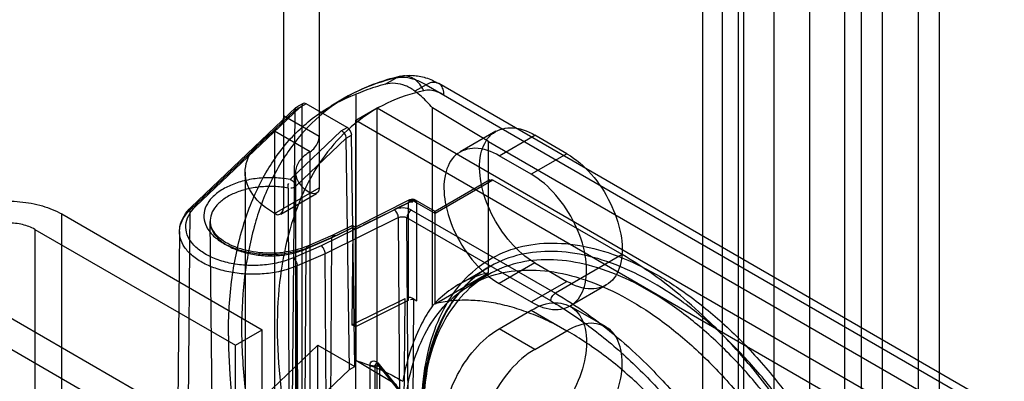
# Model space of a CAD drawing. Header units: millimetres. Extents: x 188 to 1028, y 131 to 1566.
# Tile 306 of 326: x 950 to 989, y 1161 to 1175. Entities that reach past the tile are written whole.
import ezdxf

# ---------------------------------------------------------------- set-up
doc = ezdxf.new("R2010")
doc.units = ezdxf.units.MM
doc.header["$LTSCALE"] = 110.325218
doc.layers.get('0').update_dxf_attribs({"linetype": 'CONTINUOUS'})

msp = doc.modelspace()

# ---------------------------------------------------------------- linework, layer by layer
at = {"color": 7, "linetype": 'CONTINUOUS'}
for p, q in [((976.971, 1316.944), (976.971, 360.003)), ((982.628, 360.003), (982.628, 1316.944)), ((978.385, 1316.127), (978.386, 353.472)), ((981.214, 1316.127), (981.214, 359.187)), ((983.264, 1309.8), (983.264, 356.125)), ((986.376, 356.125), (986.376, 1309.8)), ((984.113, 355.635), (984.113, 1309.31)), ((985.527, 1309.31), (985.527, 355.635)), ((979.8, 1276.936), (979.8, 354.288)), ((977.749, 1275.466), (977.749, 384.09)), ((978.598, 1274.976), (978.598, 383.6)), ((960.354, 1180.384), (960.354, 1167.728)), ((961.768, 1179.568), (961.768, 1168.545)), ((964.391, 1172.648), (964.807, 1172.889)), ((966.011, 1172.626), (965.568, 1172.37)), ((966.011, 1172.626), (1002.516, 1151.55)), ((1002.309, 1152.008), (966.511, 1172.676)), ((962.83, 1172.129), (962.234, 1171.785)), ((963.222, 1172.249), (963.222, 1161.688)), ((956.651, 1167.672), (960.809, 1171.622)), ((960.847, 1171.724), (956.693, 1167.777)), ((956.865, 1167.8), (961.007, 1171.735)), ((960.705, 1159.42), (960.809, 1171.622)), ((960.809, 1171.622), (961.077, 1171.777)), ((961.127, 1171.889), (960.867, 1171.739)), ((961.252, 1171.876), (961.007, 1171.735)), ((961.077, 1171.777), (961.077, 1147.278)), ((962.878, 1170.938), (961.252, 1171.876)), ((963.218, 1171.218), (964.066, 1171.708)), ((964.066, 1146.396), (964.066, 1171.708)), ((964.066, 1171.708), (999.068, 1151.5)), ((966.263, 1163.858), (966.263, 1171.71)), ((968.486, 1170.381), (966.263, 1171.71)), ((960.354, 1171.402), (961.768, 1170.586)), ((963.218, 1145.906), (963.218, 1171.218)), ((963.218, 1171.218), (998.22, 1151.01)), ((960.001, 1170.79), (960.001, 1156.91)), ((961.415, 1169.974), (960.001, 1170.79)), ((962.646, 1170.804), (960.611, 1168.87)), ((962.646, 1170.804), (962.878, 1170.938)), ((968.775, 1170.781), (967.36, 1169.964)), ((962.844, 1170.512), (960.824, 1168.593)), ((962.844, 1170.512), (963.056, 1170.634)), ((962.968, 1161.333), (962.844, 1170.512)), ((963.18, 1161.455), (963.056, 1170.634)), ((968.486, 1165.17), (968.486, 1170.381)), ((968.486, 1170.381), (998.497, 1153.054)), ((968.91, 1169.811), (970.325, 1170.627)), ((971.597, 1169.892), (970.325, 1170.627)), ((961.415, 1157.726), (961.415, 1169.974)), ((970.183, 1169.076), (968.91, 1169.811)), ((971.597, 1169.892), (970.183, 1169.076)), ((958.829, 1169.157), (958.829, 1158.543)), ((960.829, 1169.157), (960.829, 1158.543)), ((968.537, 1168.862), (966.364, 1167.608)), ((968.662, 1168.85), (966.364, 1167.523)), ((973.789, 1165.89), (968.662, 1168.85)), ((960.001, 1167.524), (961.768, 1168.545)), ((960.536, 1168.53), (960.572, 1159.276)), ((960.866, 1159.338), (960.826, 1168.592)), ((960.251, 1167.499), (961.665, 1168.316)), ((965.356, 1168.06), (963.209, 1166.986)), ((964.743, 1167.675), (965.468, 1168.041)), ((966.364, 1167.523), (965.468, 1168.041)), ((966.364, 1167.608), (965.593, 1168.053)), ((956.539, 1155.462), (956.651, 1167.672)), ((963.213, 1166.9), (965.304, 1167.946)), ((963.53, 1167.071), (964.743, 1167.674)), ((965.304, 1167.946), (965.304, 1164.069)), ((965.425, 1167.657), (971.137, 1164.359)), ((965.645, 1164.062), (965.645, 1167.939)), ((951.551, 1131.169), (951.551, 1167.504)), ((951.551, 1167.504), (959.506, 1162.911)), ((964.909, 1167.36), (962.003, 1165.925)), ((964.971, 1159.154), (964.909, 1167.36)), ((965.31, 1159.148), (965.248, 1167.351)), ((970.96, 1164.053), (965.248, 1167.351)), ((966.364, 1163.945), (966.364, 1167.523)), ((950.49, 1166.891), (950.49, 1130.557)), ((950.49, 1166.891), (958.445, 1162.298)), ((957.574, 1154.961), (957.443, 1167.21)), ((963.199, 1166.907), (961.847, 1166.24)), ((962.261, 1166.554), (963.099, 1166.966)), ((963.094, 1167.052), (962.311, 1166.665)), ((962.417, 1166.643), (963.085, 1166.973)), ((963.099, 1166.966), (963.069, 1163.106)), ((963.085, 1166.973), (963.213, 1166.9)), ((963.209, 1166.986), (963.095, 1167.052)), ((963.199, 1166.907), (963.42, 1167.017)), ((963.213, 1163.023), (963.213, 1166.9)), ((956.227, 1166.807), (956.096, 1154.559)), ((961.248, 1166.117), (962.261, 1166.554)), ((962.314, 1166.667), (961.298, 1166.229)), ((961.397, 1166.204), (962.417, 1166.643)), ((962.261, 1166.554), (962.179, 1154.363)), ((961.847, 1166.24), (960.742, 1165.764)), ((961.169, 1153.928), (961.248, 1166.117)), ((962.003, 1165.925), (960.892, 1165.446)), ((962.057, 1157.715), (962.003, 1165.925)), ((973.789, 1165.89), (971.137, 1164.359)), ((960.944, 1157.236), (960.892, 1165.446)), ((967.31, 1164.709), (968.526, 1165.411)), ((970.325, 1165.565), (968.91, 1164.748)), ((970.325, 1165.565), (971.597, 1164.83)), ((966.364, 1163.945), (968.486, 1165.17)), ((968.475, 1165.093), (967.767, 1164.684)), ((956.854, 1159.135), (946.955, 1164.85)), ((968.91, 1164.748), (970.183, 1164.013)), ((970.183, 1164.013), (971.597, 1164.83)), ((973.147, 1164.676), (971.733, 1163.86)), ((963.069, 1163.106), (965.174, 1164.146)), ((965.132, 1158.656), (965.174, 1164.146)), ((965.514, 1164.138), (965.472, 1158.649)), ((965.514, 1164.138), (965.645, 1164.062)), ((965.304, 1164.069), (963.213, 1163.023)), ((973.147, 1163.023), (971.733, 1163.84)), ((956.854, 1157.91), (946.955, 1163.625)), ((968.91, 1162.952), (970.183, 1163.686)), ((970.183, 1163.686), (971.597, 1162.87)), ((963.213, 1163.023), (963.069, 1163.106)), ((970.324, 1162.135), (968.91, 1162.952)), ((958.445, 1162.298), (959.506, 1162.911)), ((959.506, 1159.482), (959.506, 1162.911)), ((970.324, 1162.135), (971.597, 1162.87)), ((961.716, 1162.301), (958.193, 1158.953)), ((958.445, 1158.869), (958.445, 1162.298)), ((961.712, 1159.268), (961.716, 1162.301)), ((961.716, 1162.301), (963.18, 1161.455)), ((962.968, 1161.333), (963.18, 1161.455)), ((964.833, 1160.725), (963.222, 1161.688)), ((963.786, 1160.187), (963.786, 1161.506)), ((963.979, 1161.477), (963.979, 1160.157)), ((965.129, 1160.264), (964.139, 1161.496)), ((964.153, 1161.539), (965.143, 1160.308)), ((965.153, 1160.262), (964.163, 1161.493)), ((964.172, 1160.127), (964.172, 1161.447)), ((965.162, 1160.215), (964.172, 1161.447)), ((965.177, 1160.259), (964.187, 1161.49)), ((960.868, 1159.338), (962.968, 1161.333))]:
    msp.add_line(p, q, dxfattribs=at)
for points in [[(966.364, 1167.523), (966.362, 1167.604), (966.36, 1167.601), (966.364, 1167.523)], [(963.085, 1166.973), (963.092, 1167.053), (963.099, 1166.966)], [(963.213, 1166.9), (963.214, 1166.978), (963.211, 1166.983), (963.199, 1166.907)], [(961.248, 1166.117), (961.292, 1166.226), (961.397, 1166.204)], [(964.026, 1161.561), (964.001, 1161.545), (963.985, 1161.516), (963.979, 1161.477)], [(964.163, 1161.493), (964.117, 1161.537), (964.069, 1161.561), (964.026, 1161.561)], [(964.058, 1161.563), (964.065, 1161.56), (964.096, 1161.54), (964.139, 1161.496)], [(964.185, 1161.492), (964.141, 1161.494), (964.138, 1161.51), (964.153, 1161.539)], [(964.172, 1161.447), (964.188, 1161.476), (964.185, 1161.492)]]:
    msp.add_lwpolyline(points, dxfattribs=at)
for centre, radius, start, end in [((966.619, 1165.515), 7.622, 102.2991, 119.6243), ((965.468, 1167.836), 0.25, 60.0006, 116.6367), ((964.031, 1161.365), 0.2, 44.1436, 82.243)]:
    msp.add_arc(centre, radius, start, end, dxfattribs=at)
for centre, major_axis, ratio, start_param, end_param in [((961.253, 1171.673), (-0.127, 0.216), 0.572297, -0.789677, 0.772392), ((962.879, 1170.735), (-0.127, 0.216), 0.572297, -2.35362, -0.789677), ((972.059, 1154.364), (-9.742, 17.468), 0.567194, 0.793834, 1.761439)]:
    msp.add_ellipse(centre, major_axis=major_axis, ratio=ratio, start_param=start_param, end_param=end_param, dxfattribs=at)
for points, knots in [([(964.807, 1172.889), (964.281, 1172.774), (963.256, 1172.428), (961.881, 1171.55), (960.727, 1170.345), (959.816, 1168.846), (959.16, 1167.085), (958.768, 1165.098), (958.688, 1163.699), (958.688, 1162.973)], [0, 0, 0, 0, 0.127865, 0.254211, 0.383775, 0.520731, 0.668122, 0.827693, 1, 1, 1, 1]), ([(965.916, 1172.393), (965.875, 1172.485), (965.771, 1172.657), (965.559, 1172.855), (965.308, 1172.97), (965.044, 1172.988), (964.88, 1172.931), (964.807, 1172.889)], [0, 0, 0, 0, 0.222644, 0.433038, 0.629545, 0.815753, 1, 1, 1, 1]), ([(966.011, 1172.626), (965.876, 1172.704), (965.608, 1172.831), (965.197, 1172.927), (964.929, 1172.915), (964.807, 1172.889)], [0, 0, 0, 0, 0.371291, 0.702517, 1, 1, 1, 1]), ([(964.995, 1172.962), (965.154, 1172.996), (965.493, 1173.021), (966.013, 1172.921), (966.347, 1172.77), (966.511, 1172.676)], [0, 0, 0, 0, 0.308545, 0.63929, 1, 1, 1, 1]), ([(966.718, 1172.218), (966.718, 1172.296), (966.701, 1172.442), (966.6, 1172.628), (966.425, 1172.729), (966.213, 1172.723), (966.079, 1172.665), (966.011, 1172.626)], [0, 0, 0, 0, 0.224848, 0.413548, 0.586457, 0.775155, 1, 1, 1, 1]), ([(965.917, 1172.393), (965.417, 1172.284), (964.443, 1171.955), (963.136, 1171.121), (962.039, 1169.976), (961.174, 1168.552), (960.551, 1166.879), (960.178, 1164.992), (960.102, 1163.662), (960.102, 1162.973)], [0, 0, 0, 0, 0.12794, 0.254275, 0.38383, 0.520776, 0.668156, 0.827713, 1, 1, 1, 1]), ([(964.391, 1172.648), (964.255, 1172.614), (963.988, 1172.537), (963.598, 1172.402), (963.346, 1172.301), (963.222, 1172.249)], [0, 0, 0, 0, 0.340288, 0.674415, 1, 1, 1, 1]), ([(965.568, 1172.37), (965.452, 1172.46), (965.206, 1172.606), (964.795, 1172.704), (964.521, 1172.681), (964.391, 1172.648)], [0, 0, 0, 0, 0.350853, 0.678022, 1, 1, 1, 1]), ([(966.263, 1171.71), (966.197, 1171.789), (966.056, 1171.944), (965.823, 1172.164), (965.655, 1172.303), (965.568, 1172.37)], [0, 0, 0, 0, 0.321167, 0.654381, 1, 1, 1, 1]), ([(966.718, 1172.218), (966.628, 1172.27), (966.45, 1172.354), (966.176, 1172.418), (965.997, 1172.41), (965.917, 1172.393)], [0, 0, 0, 0, 0.371831, 0.703519, 1, 1, 1, 1]), ([(958.164, 1162.671), (958.164, 1163.44), (958.252, 1164.918), (958.686, 1167.004), (959.411, 1168.83), (960.42, 1170.352), (961.696, 1171.529), (962.702, 1172.056), (963.222, 1172.249)], [0, 0, 0, 0, 0.200101, 0.384066, 0.552648, 0.708329, 0.855474, 1, 1, 1, 1]), ([(960.354, 1171.402), (960.354, 1171.326), (960.317, 1171.166), (960.197, 1170.952), (960.073, 1170.832), (960.001, 1170.79)], [0, 0, 0, 0, 0.313866, 0.656585, 1, 1, 1, 1]), ([(960.001, 1167.524), (959.668, 1167.717), (959.099, 1168.153), (958.709, 1169.157), (959.099, 1170.161), (959.668, 1170.598), (960.001, 1170.79)], [0, 0, 0, 0, 0.277328, 0.500001, 0.722674, 1, 1, 1, 1]), ([(962.844, 1170.512), (962.843, 1170.571), (962.787, 1170.685), (962.702, 1170.778), (962.646, 1170.804)], [0, 0, 0, 0, 0.488155, 1, 1, 1, 1]), ([(970.325, 1165.565), (969.96, 1165.775), (969.293, 1166.369), (968.565, 1167.474), (968.144, 1168.684), (968.086, 1169.802), (968.496, 1170.726), (969.435, 1171.039), (970.031, 1170.796), (970.325, 1170.627)], [0, 0, 0, 0, 0.162891, 0.338515, 0.507396, 0.652855, 0.765204, 0.869082, 1, 1, 1, 1]), ([(961.415, 1169.974), (961.481, 1170.012), (961.601, 1170.124), (961.727, 1170.335), (961.768, 1170.502), (961.768, 1170.586)], [0, 0, 0, 0, 0.313862, 0.656581, 1, 1, 1, 1]), ([(961.415, 1169.974), (961.248, 1169.877), (960.964, 1169.659), (960.769, 1169.157), (960.964, 1168.655), (961.248, 1168.437), (961.415, 1168.341)], [0, 0, 0, 0, 0.277326, 0.499999, 0.722672, 1, 1, 1, 1]), ([(968.91, 1169.811), (968.619, 1169.979), (968.028, 1170.22), (967.093, 1169.918), (966.674, 1169.004), (966.725, 1167.889), (967.143, 1166.673), (967.871, 1165.56), (968.543, 1164.96), (968.91, 1164.748)], [0, 0, 0, 0, 0.13023, 0.233174, 0.344878, 0.48974, 0.658607, 0.83605, 1, 1, 1, 1]), ([(971.597, 1169.892), (971.962, 1169.682), (972.629, 1169.088), (973.356, 1167.983), (973.778, 1166.772), (973.836, 1165.655), (973.426, 1164.731), (972.487, 1164.418), (971.89, 1164.661), (971.597, 1164.83)], [0, 0, 0, 0, 0.162891, 0.338515, 0.507396, 0.652855, 0.765204, 0.869082, 1, 1, 1, 1]), ([(960.611, 1168.87), (960.41, 1168.907), (960, 1168.95), (959.386, 1168.933), (958.796, 1168.834), (958.423, 1168.713), (958.25, 1168.638)], [0, 0, 0, 0, 0.255176, 0.513125, 0.764314, 1, 1, 1, 1]), ([(960.611, 1168.87), (960.67, 1168.85), (960.771, 1168.772), (960.824, 1168.652), (960.824, 1168.593)], [0, 0, 0, 0, 0.514198, 1, 1, 1, 1]), ([(970.183, 1164.013), (970.475, 1163.845), (971.066, 1163.604), (972.001, 1163.905), (972.419, 1164.819), (972.368, 1165.935), (971.951, 1167.151), (971.223, 1168.264), (970.55, 1168.864), (970.183, 1169.076)], [0, 0, 0, 0, 0.13023, 0.233174, 0.344878, 0.48974, 0.658607, 0.83605, 1, 1, 1, 1]), ([(958.25, 1168.638), (958.089, 1168.569), (957.797, 1168.412), (957.445, 1168.105), (957.227, 1167.749), (957.167, 1167.362), (957.277, 1166.982), (957.537, 1166.641), (957.922, 1166.351), (958.41, 1166.123), (958.976, 1165.968), (959.591, 1165.893), (960.222, 1165.905), (960.833, 1166.002), (961.218, 1166.127), (961.397, 1166.204)], [0, 0, 0, 0, 0.079416, 0.148921, 0.20953, 0.264676, 0.321069, 0.383944, 0.455912, 0.537348, 0.62663, 0.720785, 0.817398, 0.911742, 1, 1, 1, 1]), ([(960.536, 1168.53), (960.354, 1168.563), (959.983, 1168.603), (959.428, 1168.587), (958.894, 1168.498), (958.556, 1168.388), (958.4, 1168.32)], [0, 0, 0, 0, 0.255198, 0.513127, 0.764296, 1, 1, 1, 1]), ([(961.768, 1168.545), (961.768, 1168.485), (961.748, 1168.297), (961.504, 1168.289), (961.415, 1168.341)], [0, 0, 0, 0, 0.365858, 1, 1, 1, 1]), ([(958.4, 1168.32), (958.254, 1168.258), (957.991, 1168.117), (957.672, 1167.839), (957.474, 1167.516), (957.419, 1167.164), (957.521, 1166.818), (957.758, 1166.508), (958.109, 1166.246), (958.554, 1166.04), (959.069, 1165.901), (959.626, 1165.836), (960.194, 1165.847), (960.741, 1165.936), (961.087, 1166.048), (961.248, 1166.117)], [0, 0, 0, 0, 0.079137, 0.148606, 0.209313, 0.265014, 0.321677, 0.384806, 0.457254, 0.539179, 0.628838, 0.723317, 0.819081, 0.912441, 1, 1, 1, 1]), ([(947.308, 1167.504), (947.547, 1167.641), (948.089, 1167.859), (948.969, 1168.018), (949.89, 1168.018), (950.77, 1167.859), (951.312, 1167.641), (951.551, 1167.504)], [0, 0, 0, 0, 0.187717, 0.393744, 0.606294, 0.812307, 1, 1, 1, 1]), ([(960.892, 1165.446), (960.705, 1165.366), (960.304, 1165.234), (959.668, 1165.124), (959.006, 1165.099), (958.351, 1165.16), (957.736, 1165.305), (957.192, 1165.525), (956.746, 1165.812), (956.419, 1166.154), (956.233, 1166.541), (956.211, 1166.952), (956.359, 1167.347), (956.543, 1167.569), (956.651, 1167.672)], [0, 0, 0, 0, 0.094554, 0.195237, 0.298757, 0.401514, 0.499986, 0.591141, 0.672898, 0.744725, 0.808369, 0.868273, 0.930474, 1, 1, 1, 1]), ([(956.23, 1166.797), (956.229, 1166.865), (956.256, 1167.235), (956.476, 1167.57), (956.693, 1167.777)], [0, 0, 0, 0, 0.181792, 1, 1, 1, 1]), ([(960.742, 1165.764), (960.555, 1165.684), (960.15, 1165.554), (959.511, 1165.457), (958.85, 1165.452), (958.208, 1165.54), (957.623, 1165.715), (957.127, 1165.968), (956.748, 1166.286), (956.512, 1166.66), (956.449, 1167.072), (956.576, 1167.475), (956.757, 1167.697), (956.865, 1167.8)], [0, 0, 0, 0, 0.103941, 0.214602, 0.327662, 0.438489, 0.542753, 0.637032, 0.719594, 0.791405, 0.857118, 0.924327, 1, 1, 1, 1]), ([(960.001, 1167.524), (960.052, 1167.494), (960.226, 1167.418), (960.354, 1167.625), (960.354, 1167.728)], [0, 0, 0, 0, 0.365856, 1, 1, 1, 1]), ([(965.425, 1167.657), (965.326, 1167.713), (965.089, 1167.764), (964.851, 1167.724), (964.743, 1167.674)], [0, 0, 0, 0, 0.488833, 1, 1, 1, 1]), ([(964.909, 1167.36), (964.909, 1167.422), (964.87, 1167.541), (964.793, 1167.642), (964.743, 1167.674)], [0, 0, 0, 0, 0.508482, 1, 1, 1, 1]), ([(965.425, 1167.657), (965.373, 1167.627), (965.29, 1167.531), (965.248, 1167.411), (965.248, 1167.351)], [0, 0, 0, 0, 0.499998, 1, 1, 1, 1]), ([(950.49, 1166.891), (950.338, 1166.979), (949.988, 1167.105), (949.429, 1167.165), (948.871, 1167.105), (948.521, 1166.979), (948.369, 1166.891)], [0, 0, 0, 0, 0.239285, 0.500001, 0.760716, 1, 1, 1, 1]), ([(961.298, 1166.229), (960.995, 1166.098), (960.316, 1165.934), (959.29, 1165.938), (958.364, 1166.177), (957.68, 1166.583), (957.445, 1167.019), (957.443, 1167.21)], [0, 0, 0, 0, 0.225294, 0.468581, 0.69297, 0.86988, 1, 1, 1, 1]), ([(962.003, 1165.925), (962.003, 1165.986), (961.968, 1166.105), (961.895, 1166.206), (961.847, 1166.24)], [0, 0, 0, 0, 0.505955, 1, 1, 1, 1]), ([(965.834, 1159.664), (965.834, 1160.239), (965.909, 1161.342), (966.286, 1162.884), (966.916, 1164.196), (967.793, 1165.238), (968.895, 1165.967), (970.183, 1166.349), (971.598, 1166.377), (973.097, 1166.064), (974.641, 1165.428), (976.195, 1164.49), (977.719, 1163.275), (979.175, 1161.815), (980.524, 1160.148), (981.727, 1158.322), (982.754, 1156.384), (983.576, 1154.385), (984.172, 1152.376), (984.411, 1151.026), (984.486, 1150.365)], [0, 0, 0, 0, 0.05418, 0.103612, 0.14857, 0.190024, 0.230302, 0.271221, 0.314745, 0.362248, 0.414407, 0.471306, 0.532562, 0.597462, 0.66506, 0.73419, 0.803043, 0.871258, 0.937334, 1, 1, 1, 1]), ([(960.742, 1165.764), (960.789, 1165.729), (960.857, 1165.625), (960.891, 1165.507), (960.892, 1165.446)], [0, 0, 0, 0, 0.489932, 1, 1, 1, 1]), ([(984.134, 1150.336), (984.06, 1151), (983.817, 1152.354), (983.217, 1154.352), (982.396, 1156.324), (981.372, 1158.238), (980.187, 1160.015), (978.864, 1161.633), (977.498, 1162.996), (976.085, 1164.126), (974.671, 1165.008), (973.22, 1165.65), (971.783, 1166.008), (970.405, 1166.052), (969.132, 1165.767), (968, 1165.134), (967.037, 1164.133), (966.326, 1162.785), (965.914, 1161.175), (965.834, 1160.04), (965.834, 1159.46)], [0, 0, 0, 0, 0.064048, 0.131636, 0.199846, 0.268732, 0.339651, 0.404496, 0.469025, 0.524433, 0.577791, 0.628566, 0.676143, 0.718981, 0.759784, 0.799804, 0.841609, 0.891332, 0.944312, 1, 1, 1, 1]), ([(983.865, 1148.846), (983.865, 1149.441), (983.774, 1150.676), (983.403, 1152.548), (982.804, 1154.458), (981.99, 1156.36), (980.984, 1158.203), (979.809, 1159.938), (978.502, 1161.512), (977.098, 1162.882), (975.637, 1164.014), (974.155, 1164.878), (972.688, 1165.454), (971.27, 1165.724), (969.936, 1165.674), (968.725, 1165.293), (967.688, 1164.589), (966.861, 1163.592), (966.264, 1162.338), (965.906, 1160.863), (965.834, 1159.807), (965.834, 1159.256)], [0, 0, 0, 0, 0.055603, 0.115216, 0.177873, 0.242235, 0.308082, 0.373665, 0.437631, 0.498869, 0.556466, 0.609799, 0.658578, 0.702954, 0.743651, 0.782039, 0.819943, 0.859065, 0.901617, 0.948494, 1, 1, 1, 1]), ([(977.415, 1163.072), (977.035, 1163.448), (976.263, 1164.157), (975.052, 1165.102), (974.211, 1165.646), (973.789, 1165.89)], [0, 0, 0, 0, 0.348304, 0.682297, 1, 1, 1, 1]), ([(965.127, 1158.848), (965.127, 1159.396), (965.198, 1160.448), (965.553, 1161.919), (966.148, 1163.174), (966.975, 1164.177), (968.017, 1164.885), (969.236, 1165.268), (970.58, 1165.315), (972.005, 1165.039), (973.476, 1164.456), (974.958, 1163.586), (976.415, 1162.453), (977.81, 1161.086), (979.109, 1159.52), (980.276, 1157.795), (981.278, 1155.961), (982.091, 1154.065), (982.692, 1152.155), (983.066, 1150.277), (983.158, 1149.037), (983.158, 1148.437)], [0, 0, 0, 0, 0.051207, 0.097984, 0.140578, 0.179831, 0.217935, 0.256582, 0.297575, 0.342237, 0.391226, 0.444648, 0.502172, 0.563149, 0.626719, 0.691872, 0.757376, 0.821564, 0.884232, 0.944043, 1, 1, 1, 1]), ([(968.526, 1165.411), (967.961, 1165.085), (966.93, 1164.088), (966.068, 1161.992), (965.907, 1160.408), (965.907, 1159.562)], [0, 0, 0, 0, 0.293171, 0.619802, 1, 1, 1, 1]), ([(968.486, 1165.17), (968.202, 1165.104), (967.648, 1164.918), (966.892, 1164.471), (966.459, 1164.075), (966.263, 1163.858)], [0, 0, 0, 0, 0.33379, 0.663981, 1, 1, 1, 1]), ([(970.96, 1164.053), (970.96, 1164.114), (971.002, 1164.233), (971.085, 1164.329), (971.137, 1164.359)], [0, 0, 0, 0, 0.499519, 1, 1, 1, 1]), ([(971.137, 1164.359), (971.559, 1164.115), (972.4, 1163.571), (973.611, 1162.626), (974.383, 1161.917), (974.763, 1161.541)], [0, 0, 0, 0, 0.317725, 0.651701, 1, 1, 1, 1]), ([(966.263, 1163.858), (966.104, 1163.64), (965.781, 1163.099), (965.362, 1162.101), (965.161, 1161.312), (965.08, 1160.868)], [0, 0, 0, 0, 0.249175, 0.58206, 1, 1, 1, 1]), ([(980.72, 1148.83), (980.675, 1149.156), (980.562, 1149.809), (980.332, 1150.794), (980.043, 1151.783), (979.693, 1152.781), (979.29, 1153.767), (978.831, 1154.751), (978.326, 1155.707), (977.768, 1156.649), (977.174, 1157.548), (976.543, 1158.411), (975.882, 1159.231), (975.187, 1160), (974.462, 1160.724), (973.725, 1161.384), (972.965, 1161.986), (972.202, 1162.514), (971.429, 1162.974), (970.664, 1163.357), (969.899, 1163.663), (969.151, 1163.889), (968.416, 1164.033), (967.704, 1164.093), (967.019, 1164.069), (966.577, 1163.996), (966.364, 1163.945)], [0, 0, 0, 0, 0.043353, 0.087511, 0.133391, 0.179357, 0.227041, 0.273997, 0.322622, 0.369727, 0.418497, 0.464782, 0.510895, 0.557445, 0.601525, 0.646127, 0.687971, 0.729501, 0.768469, 0.80661, 0.842417, 0.877035, 0.909703, 0.941087, 0.97108, 1, 1, 1, 1]), ([(970.183, 1163.686), (970.474, 1163.855), (971.066, 1164.096), (972, 1163.794), (972.419, 1162.88), (972.368, 1161.765), (971.951, 1160.549), (971.222, 1159.436), (970.55, 1158.836), (970.183, 1158.624)], [0, 0, 0, 0, 0.130229, 0.233173, 0.344877, 0.489739, 0.658606, 0.83605, 1, 1, 1, 1]), ([(970.96, 1164.053), (971.515, 1163.732), (972.617, 1162.993), (974.171, 1161.673), (975.651, 1160.133), (977.026, 1158.407), (978.265, 1156.532), (979.341, 1154.549), (979.94, 1153.169), (980.206, 1152.47)], [0, 0, 0, 0, 0.127514, 0.262983, 0.40497, 0.551704, 0.701196, 0.851337, 1, 1, 1, 1]), ([(958.688, 1162.973), (958.688, 1162.196), (958.786, 1160.594), (959.194, 1158.159), (959.859, 1155.662), (960.768, 1153.149), (961.904, 1150.667), (963.246, 1148.263), (964.267, 1146.733), (964.807, 1145.992)], [0, 0, 0, 0, 0.127255, 0.262171, 0.403516, 0.549764, 0.699177, 0.849893, 1, 1, 1, 1]), ([(960.102, 1162.973), (960.102, 1162.235), (960.196, 1160.713), (960.583, 1158.4), (961.215, 1156.027), (962.078, 1153.64), (963.158, 1151.282), (964.433, 1148.998), (965.404, 1147.544), (965.917, 1146.84)], [0, 0, 0, 0, 0.127238, 0.262139, 0.403472, 0.549707, 0.699107, 0.849807, 1, 1, 1, 1]), ([(968.91, 1157.889), (968.619, 1157.721), (968.027, 1157.48), (967.093, 1157.781), (966.674, 1158.695), (966.725, 1159.811), (967.143, 1161.027), (967.871, 1162.14), (968.543, 1162.74), (968.91, 1162.952)], [0, 0, 0, 0, 0.130229, 0.233173, 0.344877, 0.489739, 0.658606, 0.83605, 1, 1, 1, 1]), ([(971.597, 1157.808), (971.962, 1158.018), (972.629, 1158.612), (973.356, 1159.717), (973.778, 1160.927), (973.836, 1162.045), (973.426, 1162.969), (972.486, 1163.282), (971.89, 1163.039), (971.597, 1162.87)], [0, 0, 0, 0, 0.162891, 0.338516, 0.507397, 0.652857, 0.765205, 0.869083, 1, 1, 1, 1]), ([(983.584, 1152.991), (983.341, 1153.741), (982.772, 1155.234), (981.71, 1157.392), (980.45, 1159.452), (979.024, 1161.362), (977.965, 1162.527), (977.415, 1163.072)], [0, 0, 0, 0, 0.198472, 0.401099, 0.604493, 0.805223, 1, 1, 1, 1]), ([(970.324, 1162.135), (969.96, 1161.925), (969.292, 1161.331), (968.565, 1160.226), (968.144, 1159.015), (968.086, 1157.898), (968.496, 1156.974), (969.435, 1156.661), (970.031, 1156.904), (970.324, 1157.073)], [0, 0, 0, 0, 0.162891, 0.338516, 0.507397, 0.652857, 0.765205, 0.869083, 1, 1, 1, 1]), ([(963.222, 1161.688), (963.449, 1161.619), (963.887, 1161.468), (964.51, 1161.195), (964.897, 1160.981), (965.08, 1160.868)], [0, 0, 0, 0, 0.348889, 0.682804, 1, 1, 1, 1]), ([(963.786, 1161.507), (963.787, 1161.568), (963.873, 1161.773), (964.087, 1161.62), (964.153, 1161.539)], [0, 0, 0, 0, 0.367116, 1, 1, 1, 1]), ([(974.763, 1161.541), (975.257, 1161.053), (976.211, 1160.013), (977.514, 1158.32), (978.688, 1156.497), (979.71, 1154.581), (980.282, 1153.254), (980.537, 1152.584)], [0, 0, 0, 0, 0.194105, 0.39383, 0.596555, 0.799533, 1, 1, 1, 1])]:
    msp.add_open_spline(points, degree=3, knots=knots, dxfattribs=at)
for points in [[(960.809, 1171.622), (960.809, 1171.683), (960.877, 1171.78), (960.933, 1171.755)], [(968.662, 1168.85), (968.603, 1168.884), (968.486, 1168.816), (968.486, 1168.748)], [(960.536, 1168.53), (960.536, 1168.592), (960.529, 1168.66), (960.558, 1168.714)], [(960.826, 1168.592), (960.779, 1168.549), (960.709, 1168.514), (960.645, 1168.525)], [(965.468, 1168.041), (965.415, 1168.076), (965.304, 1168.009), (965.304, 1167.946)], [(965.645, 1167.939), (965.645, 1168.007), (965.527, 1168.075), (965.468, 1168.041)], [(956.651, 1167.672), (956.652, 1167.737), (956.723, 1167.834), (956.783, 1167.813)], [(965.304, 1167.946), (965.357, 1167.972), (965.426, 1168.01), (965.477, 1167.981)], [(964.909, 1167.36), (965.011, 1167.41), (965.151, 1167.408), (965.248, 1167.351)], [(962.417, 1166.643), (962.368, 1166.678), (962.261, 1166.614), (962.261, 1166.554)], [(965.514, 1164.138), (965.438, 1164.182), (965.333, 1164.211), (965.255, 1164.172)], [(965.645, 1164.062), (965.569, 1164.106), (965.463, 1164.135), (965.385, 1164.096)], [(963.979, 1161.477), (963.915, 1161.467), (963.842, 1161.474), (963.786, 1161.506)], [(963.979, 1161.477), (964.043, 1161.487), (964.116, 1161.479), (964.172, 1161.447)]]:
    msp.add_open_spline(points, degree=3, dxfattribs=at)

doc.saveas('drawing.dxf')
